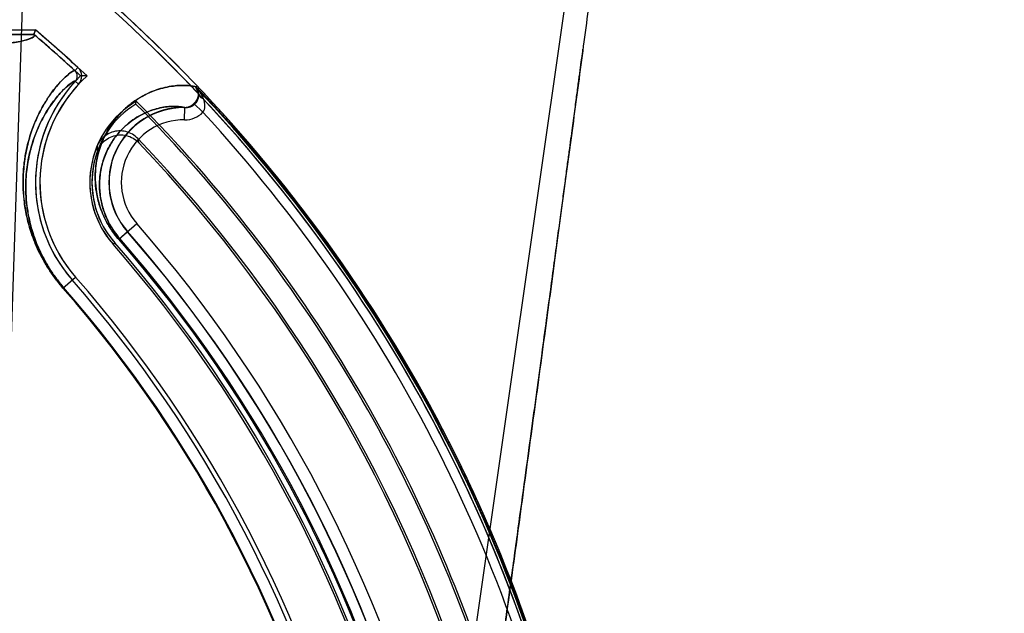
# Model space of a CAD drawing. Header units: millimetres. Extents: x 0 to 297, y 0 to 210.
# Tile 483 of 499: x 242.81 to 243.086, y 160.154 to 160.321. Entities that reach past the tile are written whole.
import ezdxf

# ---------------------------------------------------------------- set-up
doc = ezdxf.new("R2010")
doc.units = ezdxf.units.MM
doc.header["$LTSCALE"] = 16.335
doc.layers.get('0').update_dxf_attribs({"linetype": 'CONTINUOUS'})
for name, color, linetype in [('AXES_REF', 7, 'CONTINUOUS'), ('INTFCLR_1', 7, 'CONTINUOUS'), ('INTFCLR_144815', 7, 'CONTINUOUS'), ('INTFCLR_72935', 7, 'CONTINUOUS')]:
    doc.layers.add(name, color=color, linetype=linetype)

msp = doc.modelspace()

# ---------------------------------------------------------------- linework, layer by layer
at = {"color": 7, "linetype": 'Continuous'}
for radius in [6.787079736, 6.7865, 6.743039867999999]:
    msp.add_circle((241.4889109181, 154.7114647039), radius, dxfattribs=at)
for radius, start, end in [(6.72, 278.2771290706, 261.7228709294), (6.874, 113.0826918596, 346.8308908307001)]:
    msp.add_arc((241.4889109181, 154.7114647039), radius, start, end, dxfattribs=at)
at = {"layer": 'AXES_REF', "color": 9, "linetype": 'Continuous'}
msp.add_arc((241.4889109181, 154.7114647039), 6.191158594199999, 94.4118118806, 85.5881881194, dxfattribs=at)
at = {"layer": 'INTFCLR_1', "color": 6, "linetype": 'Continuous'}
for p, q in [((242.2922943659, 160.3169242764), (242.8139188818, 160.3169242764)), ((242.6731293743, 160.3181585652), (242.8143726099, 160.3181585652)), ((242.8139188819, 160.3169242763), (242.81437261, 160.3181585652)), ((242.8426026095, 160.2973561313), (242.8426995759, 160.2981279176))]:
    msp.add_line(p, q, dxfattribs=at)
at = {"layer": 'INTFCLR_1', "color": 9, "linetype": 'Continuous'}
for p, q in [((242.8254687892, 160.3067067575), (242.8263041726, 160.3076153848)), ((242.8255844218, 160.3037292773), (242.8264876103, 160.3028880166)), ((242.8591665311, 160.3022627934), (242.8594162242, 160.3022627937)), ((242.8588976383, 160.2974773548), (242.8613996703, 160.2950355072)), ((242.8562685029, 160.2929099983), (242.8563116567, 160.2964091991)), ((242.8377531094, 160.2593508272), (242.8428321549, 160.2637917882)), ((242.8361759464, 160.2579718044), (242.836636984, 160.2583749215)), ((242.8221107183, 160.245673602), (242.8256365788, 160.2487565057))]:
    msp.add_line(p, q, dxfattribs=at)
at = {"layer": 'INTFCLR_1', "color": 6, "linetype": 'Continuous'}
for centre, radius, start, end in [((242.5531066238, 160.0104647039), 0.4221840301, 16.9630954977, 50.6004938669), ((242.5531066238, 160.0104647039), 0.423418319, 16.9630954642, 50.66033312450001), ((242.5531066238, 160.0104647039), 0.402418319, 47.4048594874, 49.6005726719), ((242.5531066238, 160.0104647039), 0.4036526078, 47.4048661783, 49.66507497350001), ((242.8240475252, 160.3051605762), 0.002100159, 317.0367077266, 47.40921468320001), ((242.8240475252, 160.3051605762), 0.0033344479, 317.0359018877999, 47.40921865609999), ((242.8560519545, 160.2753507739), 0.0416366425, 137.0331414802, 221.1654492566), ((242.8560519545, 160.2753507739), 0.0404023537, 137.0331411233, 221.1654492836), ((242.8560519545, 160.2753507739), 0.0264023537, 120.3796132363, 221.1654492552), ((242.8560519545, 160.2753507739), 0.025789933, 121.43264916, 221.1654492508), ((242.5531066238, 160.0104647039), 0.4075716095, 16.9630954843, 44.741095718), ((242.5531066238, 160.0104647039), 0.4081840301, 16.9630953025, 44.8084638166), ((242.5531066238, 160.0104647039), 0.4195535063, 10.8985890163, 42.7086480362), ((242.5531066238, 160.0104647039), 0.376628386, 13.9313763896, 41.16544924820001), ((242.5531066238, 160.0104647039), 0.3760159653, 13.9313766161, 41.16544924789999), ((242.5531066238, 160.0104647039), 0.3607816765, 13.9313763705, 41.1654492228), ((242.5531066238, 160.0104647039), 0.3620159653, 13.9313761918, 41.1654492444)]:
    msp.add_arc(centre, radius, start, end, dxfattribs=at)
at = {"layer": 'INTFCLR_1', "color": 9, "linetype": 'Continuous'}
for centre, radius, start, end in [((242.5531066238, 160.0104647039), 0.4230504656, 4.2349584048, 43.61014177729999), ((242.8560519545, 160.2753507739), 0.0210600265, 89.29343788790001, 221.165449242), ((242.856360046, 160.2999464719), 0.007036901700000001, 269.2546319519, 315.7407849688), ((242.8560519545, 160.2753507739), 0.0175605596, 89.29343784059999, 221.1654491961), ((242.5531066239, 160.0104647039), 0.3848577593, 13.9313763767, 41.1654492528), ((242.5531066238, 160.0104647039), 0.3813582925, 13.931376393, 41.1654492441), ((242.5531066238, 160.0104647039), 0.3781109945, 13.9313770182, 41.165449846), ((242.5531066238, 160.0104647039), 0.3784849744, 13.9313763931, 41.1654492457), ((242.5531066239, 160.0104647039), 0.3573323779, 13.9313770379, 41.16544983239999), ((242.5531066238, 160.0104647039), 0.3575673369, 13.9313763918, 41.1654492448)]:
    msp.add_arc(centre, radius, start, end, dxfattribs=at)
at = {"layer": 'INTFCLR_1', "color": 6, "linetype": 'Continuous'}
msp.add_open_spline([(242.2922943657, 160.3169242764), (242.2915818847, 160.3163179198), (242.2950526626, 160.3150240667), (242.2973324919, 160.314757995), (242.3011825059, 160.3141225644), (242.3054956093, 160.3136598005), (242.3108147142, 160.3131445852), (242.3169579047, 160.3126575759), (242.3240586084, 160.3121699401), (242.3319856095, 160.3116996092), (242.3407132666, 160.3112457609), (242.350209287, 160.3108109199), (242.3604364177, 160.3103966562), (242.3713609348, 160.3100044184), (242.382939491, 160.3096357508), (242.3951304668, 160.3092920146), (242.4078806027, 160.3089746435), (242.4211496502, 160.3086845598), (242.4348939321, 160.3084227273), (242.4490603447, 160.3081901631), (242.4635894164, 160.3079877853), (242.4784337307, 160.3078161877), (242.4935473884, 160.3076758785), (242.5088783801, 160.3075673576), (242.5243683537, 160.307491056), (242.5399547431, 160.3074472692), (242.5555723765, 160.3074361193), (242.5711661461, 160.30745755), (242.5866845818, 160.3075113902), (242.6020813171, 160.3075974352), (242.6173029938, 160.3077153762), (242.6322961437, 160.3078648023), (242.6470029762, 160.3080451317), (242.6613660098, 160.3082556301), (242.6753315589, 160.308495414), (242.6888560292, 160.3087636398), (242.701887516, 160.3090592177), (242.7143810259, 160.3093810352), (242.7262926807, 160.3097278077), (242.7375919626, 160.3100985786), (242.7482309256, 160.3104917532), (242.7581780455, 160.3109060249), (242.7673934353, 160.3113395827), (242.7758486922, 160.3117909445), (242.7835104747, 160.3122582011), (242.7903467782, 160.3127383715), (242.7962487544, 160.3132235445), (242.8011169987, 160.3136942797), (242.8049366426, 160.3141440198), (242.8077478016, 160.3145271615), (242.8099433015, 160.3149290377), (242.8116900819, 160.3152291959), (242.8146624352, 160.3162914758), (242.8139188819, 160.3169242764)], degree=3, knots=[0, 0, 0, 0, 0.005364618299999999, 0.0105103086, 0.0174735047, 0.0261349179, 0.0359631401, 0.0479194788, 0.0615367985, 0.0767520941, 0.0934596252, 0.1116466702, 0.1312601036, 0.1521500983, 0.1743285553, 0.197685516, 0.2220813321, 0.2474609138, 0.273788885, 0.3009058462, 0.3287025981, 0.3571072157, 0.3860294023, 0.4153686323, 0.4450179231, 0.4748505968, 0.5047419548, 0.5345700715, 0.5642659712, 0.5937258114, 0.6228569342, 0.6515502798, 0.6797013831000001, 0.707192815, 0.7339173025, 0.7597921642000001, 0.7847578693, 0.8086595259, 0.8314541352, 0.8530886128, 0.8734848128, 0.8924998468, 0.9101750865, 0.9263842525, 0.9410518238, 0.9541875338, 0.9656850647, 0.9749912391, 0.9822753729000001, 0.9876216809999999, 0.9915377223, 0.9944014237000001, 1, 1, 1, 1], dxfattribs=at)
at = {"layer": 'INTFCLR_1', "color": 9, "linetype": 'Continuous'}
for points, knots in [([(242.8254688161, 160.3067067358), (242.8253958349, 160.3067738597), (242.8250250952, 160.306685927), (242.8241369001, 160.3061342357), (242.8228455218, 160.3050471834), (242.8213317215, 160.3035093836), (242.8198448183, 160.3017814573), (242.8182267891, 160.2996102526), (242.8165371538, 160.2969404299), (242.8148550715, 160.2937152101), (242.8132738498, 160.2898490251), (242.8121900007, 160.2861429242), (242.8116060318, 160.2832550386), (242.8113236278, 160.2814258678), (242.8110825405, 160.2794334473), (242.8109000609, 160.276767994), (242.8109175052, 160.2733398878), (242.811177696, 160.270288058), (242.8115713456, 160.267672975), (242.8121471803, 160.2647720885), (242.8129915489, 160.2617434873), (242.8139828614, 160.2590464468), (242.8146684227, 160.2574052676), (242.8154506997, 160.2556822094), (242.8163397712, 160.253948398), (242.8173413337, 160.2522104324), (242.8184569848, 160.2504189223), (242.8200082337, 160.2481990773), (242.8213840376, 160.2465046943), (242.8221107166, 160.2456736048)], [0, 0, 0, 0, 0.0043487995, 0.0136035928, 0.04878972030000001, 0.0757239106, 0.1088987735, 0.1484675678, 0.1944556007, 0.2472995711, 0.3078051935, 0.3773692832, 0.41627962, 0.4369550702, 0.4585302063, 0.5042876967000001, 0.5540248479, 0.6087443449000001, 0.6384498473, 0.6699745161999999, 0.7384164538, 0.776051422, 0.7959419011, 0.8164110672, 0.8590356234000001, 0.8813281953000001, 0.9043733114, 0.9515813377, 1, 1, 1, 1]), ([(242.8255844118, 160.3037292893), (242.8255137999, 160.3037949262), (242.8251583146, 160.3037239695), (242.8243004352, 160.3032052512), (242.8230688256, 160.3021859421), (242.8216225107, 160.3007336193), (242.8202042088, 160.2991011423), (242.818660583, 160.2970468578), (242.8170485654, 160.2945185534), (242.8154431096, 160.29146181), (242.8139328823, 160.2877951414), (242.812896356, 160.2842784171), (242.8123367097, 160.2815371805), (242.8120654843, 160.2798004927), (242.8118288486, 160.2778717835), (242.8117263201, 160.2763782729), (242.8116934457, 160.2753507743)], [0, 0, 0, 0, 0.008799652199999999, 0.0271536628, 0.09670637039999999, 0.1498906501, 0.2153965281, 0.2935349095, 0.3843625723, 0.4887483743, 0.6082902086, 0.7457545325, 0.8226554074, 0.8635204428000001, 0.9061657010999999, 1, 1, 1, 1]), ([(242.8591665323, 160.3022627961), (242.858805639, 160.3023421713), (242.8579243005, 160.3024846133), (242.8564140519, 160.3025984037), (242.8545606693, 160.3025750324), (242.8516039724, 160.3022661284), (242.8474346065, 160.3011750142), (242.8432507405, 160.2990237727), (242.8399050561, 160.2964566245), (242.8378409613, 160.2943800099), (242.8362757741, 160.2924271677), (242.8351338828, 160.2907563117), (242.8340722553, 160.2889001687), (242.8331149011, 160.2868409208), (242.8322926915, 160.2845576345), (242.8316450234, 160.282021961), (242.8313051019, 160.2797232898), (242.8311772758, 160.2777305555), (242.8311675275, 160.2754867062), (242.8313933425, 160.2730924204), (242.8319019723, 160.2705709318), (242.8324949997, 160.2684849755), (242.8333324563, 160.2662724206), (242.8342591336, 160.2643770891), (242.8351652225, 160.2628276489), (242.8362150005, 160.2612313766), (242.8371106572, 160.2600855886), (242.8377531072, 160.25935083)], [0, 0, 0, 0, 0.0179066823, 0.0431945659, 0.07330778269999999, 0.1076000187, 0.187073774, 0.2806102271, 0.333366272, 0.3909733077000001, 0.4219757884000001, 0.4545546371, 0.4889404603, 0.5254819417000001, 0.5644635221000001, 0.6063746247, 0.6521036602, 0.6768306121, 0.7030907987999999, 0.7607882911, 0.7929497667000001, 0.8276503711, 0.865757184, 0.9074475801, 0.9297120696, 0.9527027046, 1, 1, 1, 1]), ([(242.8601011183, 160.3002582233), (242.8600947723, 160.3000353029), (242.8599852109, 160.2990163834), (242.8594564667, 160.2980491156), (242.8588976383, 160.2974773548)], [0, 0, 0, 0, 0.2181012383, 1, 1, 1, 1]), ([(242.8563116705, 160.2964092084), (242.8565512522, 160.2964058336), (242.8574993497, 160.2964808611), (242.8584023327, 160.2969716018), (242.8588976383, 160.2974773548)], [0, 0, 0, 0, 0.2528818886, 1, 1, 1, 1]), ([(242.8613996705, 160.2950355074), (242.8618006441, 160.295494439), (242.8621427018, 160.2968917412), (242.8618213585, 160.2981753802), (242.8615806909, 160.2988323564)], [0, 0, 0, 0, 0.4655310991, 1, 1, 1, 1]), ([(242.8563116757, 160.2964092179), (242.8551324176, 160.2966683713), (242.8532957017, 160.2967586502), (242.8500914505, 160.2964769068), (242.8465037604, 160.2955835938), (242.8428954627, 160.2937757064), (242.8400003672, 160.2915961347), (242.8382097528, 160.2898243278), (242.8368492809, 160.2881533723), (242.8358550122, 160.28672088), (242.8349290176, 160.2851270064), (242.8340921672, 160.2833562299), (242.8333712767, 160.2813899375), (242.8326747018, 160.2787220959), (242.8324296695, 160.2766632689), (242.8323885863, 160.2753507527)], [0, 0, 0, 0, 0.1007945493, 0.1513196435, 0.2685821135, 0.4068797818, 0.485004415, 0.5704006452, 0.6163937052, 0.6647496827, 0.7158130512, 0.770104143, 0.8280483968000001, 0.8903764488, 1, 1, 1, 1]), ([(242.8116934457, 160.2753507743), (242.8116601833, 160.2743111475), (242.8116714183, 160.2720835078), (242.8119120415, 160.2692211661), (242.8122834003, 160.2667363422), (242.8128278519, 160.2639796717), (242.8136278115, 160.2611013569), (242.8147207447, 160.2581217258), (242.8157645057, 160.2557241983), (242.8168051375, 160.253692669), (242.817756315, 160.2520407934), (242.8188160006, 160.2503380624), (242.8202897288, 160.2482282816), (242.8215970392, 160.2466180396), (242.8222875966, 160.2458282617)], [0, 0, 0, 0, 0.0971929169, 0.2079428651, 0.2680693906, 0.3318806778, 0.4704266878, 0.5466146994, 0.6283116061, 0.7146055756, 0.7597379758, 0.8063943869, 0.9019712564, 1, 1, 1, 1]), ([(242.8323885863, 160.2753507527), (242.8323436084, 160.2739138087), (242.8324724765, 160.2718900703), (242.8329858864, 160.2693085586), (242.833494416, 160.2675032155), (242.8342151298, 160.2655880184), (242.835194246, 160.2635781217), (242.8364591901, 160.2615378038), (242.8374787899, 160.2602327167), (242.8380346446, 160.2595969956)], [0, 0, 0, 0, 0.2518952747, 0.3524427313, 0.4609477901, 0.5801229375, 0.7105232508, 0.8520389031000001, 1, 1, 1, 1])]:
    msp.add_open_spline(points, degree=3, knots=knots, dxfattribs=at)
for points in [[(242.8615806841, 160.2988323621), (242.8611034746, 160.3000974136), (242.8603271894, 160.3012636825), (242.8594162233, 160.3022627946)], [(242.8594162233, 160.3022627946), (242.8598508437, 160.3017182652), (242.8600869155, 160.3009838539), (242.8600987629, 160.3002872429)], [(242.8600987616, 160.3002872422), (242.8600308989, 160.3008324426), (242.8598941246, 160.3014302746), (242.8595162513, 160.3018290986)], [(242.8601032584, 160.3002592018), (242.8602251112, 160.2997284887), (242.8606633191, 160.2992206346), (242.861170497, 160.299022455)]]:
    msp.add_open_spline(points, degree=3, dxfattribs=at)
at = {"layer": 'INTFCLR_144815', "color": 9, "linetype": 'Continuous'}
for p, q in [((242.8180583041, 160.5483959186), (242.7999402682, 160.0032203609)), ((242.9949213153, 160.5483959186), (242.8679799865, 159.660842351))]:
    msp.add_line(p, q, dxfattribs=at)
at = {"layer": 'INTFCLR_144815', "color": 7, "linetype": 'Continuous'}
for points, knots in [([(242.9949213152, 160.5483959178), (242.995276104, 160.5484029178), (242.9953953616, 160.5472639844), (242.9955093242, 160.5463002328), (242.9955385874, 160.5450415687), (242.9955384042, 160.5438481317), (242.9955129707, 160.5426017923), (242.9954698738, 160.5413239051), (242.9954036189, 160.5398405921), (242.99532658, 160.538426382), (242.9952423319, 160.5370496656), (242.9951652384, 160.5358804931), (242.9950794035, 160.5346558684), (242.9949844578, 160.5333681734), (242.9948718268, 160.531911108), (242.9947379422, 160.5302555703), (242.9945866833, 160.5284625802), (242.9944160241, 160.5265130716), (242.9942233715, 160.5243850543), (242.9940071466, 160.5220717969), (242.9937641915, 160.5195455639), (242.993488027, 160.5167482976), (242.9931749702, 160.5136573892), (242.9928262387, 160.5102939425), (242.9924363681, 160.5066124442), (242.9919835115, 160.5024222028), (242.9914815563, 160.4978693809), (242.9909227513, 160.4928902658), (242.9902961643, 160.4873972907), (242.9895667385, 160.4811053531), (242.98874362, 160.4741149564), (242.9878061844, 160.466266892), (242.9867438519, 160.457494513), (242.985515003, 160.4474802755), (242.9841187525, 160.4362425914), (242.9825240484, 160.4235568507), (242.9807145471, 160.4093185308), (242.978713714, 160.3937335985), (242.9765233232, 160.3768264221), (242.9741812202, 160.3588946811), (242.9716691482, 160.3398015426), (242.9690248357, 160.3198341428), (242.9662551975, 160.2990423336), (242.9633774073, 160.2775508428), (242.9603700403, 160.2551967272), (242.957213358, 160.2318334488), (242.9539289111, 160.2076214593), (242.9505607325, 160.1828830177), (242.9471221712, 160.1577114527), (242.9435836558, 160.1318878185), (242.9398925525, 160.1050290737), (242.9373757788, 160.0867667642), (242.9360852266, 160.0774146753)], [0, 0, 0, 0, 0.002241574, 0.0047132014, 0.0072224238, 0.0098766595, 0.0123398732, 0.0150736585, 0.0179599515, 0.0217167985, 0.0240207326, 0.0266725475, 0.029118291, 0.0317754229, 0.0348287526, 0.0383497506, 0.0422672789, 0.04619496, 0.0507115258, 0.0557645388, 0.0608710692, 0.06674290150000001, 0.0735202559, 0.0804956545, 0.0881030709, 0.09690564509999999, 0.1071187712, 0.1170366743, 0.1285552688, 0.1420419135, 0.1570478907, 0.1730174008, 0.1919691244, 0.2128662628, 0.236750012, 0.2635013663, 0.293630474, 0.3274143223, 0.3627565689, 0.4013226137, 0.4416480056, 0.4844039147, 0.5285543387, 0.5741462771, 0.6213734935, 0.6710334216, 0.7230689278, 0.7757171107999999, 0.8287434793, 0.8835499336, 0.9403646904, 1, 1, 1, 1]), ([(242.9360852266, 160.077414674), (242.9372611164, 160.0859329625), (242.9394657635, 160.1019304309), (242.9425698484, 160.124500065), (242.945298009, 160.1443831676), (242.9477099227, 160.1619992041), (242.9498577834, 160.1777188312), (242.9517738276, 160.1917688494), (242.9535053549, 160.2044882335), (242.9550902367, 160.2161509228), (242.9565368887, 160.2268155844), (242.9578374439, 160.2364196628), (242.9589875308, 160.2449259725), (242.9600129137, 160.252520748), (242.9609281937, 160.2593092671), (242.9617423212, 160.2653559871), (242.9624681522, 160.2707534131), (242.9631195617, 160.2756027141), (242.9637001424, 160.2799290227), (242.964227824, 160.2838646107), (242.964698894, 160.287380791), (242.9651203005, 160.2905285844), (242.9655020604, 160.2933820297), (242.9658484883, 160.295972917), (242.9661645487, 160.2983380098), (242.9664494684, 160.3004710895), (242.966710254, 160.3024243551), (242.9669492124, 160.304214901), (242.9671674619, 160.3058508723), (242.9673746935, 160.3074047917), (242.9675684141, 160.3088579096), (242.9678072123, 160.3106497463), (242.9679762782, 160.3119188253), (242.9680921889, 160.3127894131)], [0, 0, 0, 0, 0.1086009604, 0.2039477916, 0.2877238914, 0.3620651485, 0.4285031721, 0.4880977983, 0.5411506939, 0.5906228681, 0.6367442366, 0.6770723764, 0.71302358, 0.7451511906, 0.7738599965, 0.7995341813, 0.8222066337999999, 0.8426397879, 0.8613279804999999, 0.8773350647, 0.892788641, 0.9061319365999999, 0.9174444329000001, 0.9291470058, 0.9391444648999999, 0.9475796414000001, 0.9563257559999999, 0.9640319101, 0.9703936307, 0.9771701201, 0.9838307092, 0.9889079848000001, 1, 1, 1, 1])]:
    msp.add_open_spline(points, degree=3, knots=knots, dxfattribs=at)
at = {"layer": 'INTFCLR_72935', "color": 6, "linetype": 'Continuous'}
for p, q in [((242.8139188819, 160.3169242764), (242.2922943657, 160.3169242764)), ((242.6463218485, 160.3181585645), (242.8143726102, 160.3181585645)), ((242.8143726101, 160.3181585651), (242.8139188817, 160.3169242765)), ((242.8591665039, 160.3022627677), (242.8592045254, 160.3022627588)), ((242.8560519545, 160.2963507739), (242.8565591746, 160.2963507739))]:
    msp.add_line(p, q, dxfattribs=at)
at = {"layer": 'INTFCLR_72935', "color": 9, "linetype": 'Continuous'}
for p, q in [((242.8565591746, 160.2963507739), (242.8566483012, 160.2963507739)), ((242.8377531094, 160.2593508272), (242.8402429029, 160.261527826)), ((242.836636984, 160.2583749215), (242.8361759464, 160.2579718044)), ((242.8221107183, 160.245673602), (242.8256365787, 160.2487565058))]:
    msp.add_line(p, q, dxfattribs=at)
at = {"layer": 'INTFCLR_72935', "color": 6, "linetype": 'Continuous'}
for centre, radius, start, end in [((242.5531066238, 160.0104647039), 0.4221840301, 16.8240833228, 50.6004938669), ((242.5531066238, 160.0104647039), 0.423418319, 16.876440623, 50.6603330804), ((242.5531066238, 160.0104647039), 0.402418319, 47.0962659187, 49.6005727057), ((242.5531066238, 160.0104647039), 0.4036526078, 46.90880382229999, 49.66507497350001), ((242.8560519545, 160.2753507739), 0.0416366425, 134.1308575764, 221.1654492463), ((242.8560519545, 160.2753507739), 0.0404023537, 132.2886710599, 221.1654492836), ((242.8281585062, 160.2032625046), 0.1019789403, 89.6021765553, 90.6169807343), ((242.5531066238, 160.0104647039), 0.4228972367, 9.9390037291, 43.6299210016), ((242.8560519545, 160.2753507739), 0.021, 89.99999995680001, 221.1654493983), ((242.5531066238, 160.0104647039), 0.4011840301, 15.8953234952, 43.69894359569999), ((242.5531066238, 160.0104647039), 0.4005716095, 15.8671093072, 43.5585188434), ((242.8560519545, 160.2753507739), 0.0264023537, 157.4146280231, 221.1654492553), ((242.8560519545, 160.2753507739), 0.025789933, 160.3078697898, 221.1654491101), ((242.5531066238, 160.0104647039), 0.381418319, 13.931376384, 41.1654492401), ((242.5531066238, 160.0104647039), 0.376628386, 13.9313763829, 41.16544925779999), ((242.5531066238, 160.0104647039), 0.3760159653, 13.9313766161, 41.16544924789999), ((242.5531066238, 160.0104647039), 0.3607816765, 13.9313763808, 41.1654492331), ((242.5531066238, 160.0104647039), 0.3620159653, 13.9313761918, 41.1654492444)]:
    msp.add_arc(centre, radius, start, end, dxfattribs=at)
at = {"layer": 'INTFCLR_72935', "color": 9, "linetype": 'Continuous'}
for centre, radius, start, end in [((242.8908231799, 160.2969042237), 0.0485623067, 191.0093172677, 192.3753013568), ((242.8900226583, 160.2886207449), 0.0584321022, 183.0704939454, 184.495192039), ((242.5531066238, 160.0104647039), 0.3781109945, 13.9313770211, 41.16544983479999), ((242.5531066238, 160.0104647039), 0.3784849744, 13.9313763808, 41.1654492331), ((242.5531066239, 160.0104647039), 0.3573323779, 13.9313770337, 41.16544984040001), ((242.5531066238, 160.0104647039), 0.3575673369, 13.9313763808, 41.1654492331)]:
    msp.add_arc(centre, radius, start, end, dxfattribs=at)
at = {"layer": 'INTFCLR_72935', "color": 6, "linetype": 'Continuous'}
for points, knots in [([(242.8139188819, 160.3169242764), (242.8146313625, 160.3163179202), (242.8111605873, 160.3150240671), (242.8088807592, 160.3147579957), (242.8050307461, 160.3141225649), (242.8007176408, 160.3136598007), (242.7953985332, 160.3131445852), (242.7892553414, 160.3126575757), (242.7821546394, 160.3121699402), (242.7742276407, 160.3116996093), (242.7654999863, 160.3112457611), (242.7560039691, 160.3108109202), (242.7457768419, 160.3103966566), (242.7348523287, 160.3100044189), (242.7232737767, 160.3096357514), (242.7110828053, 160.3092920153), (242.698332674, 160.3089746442), (242.6850636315, 160.3086845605), (242.6713193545, 160.3084227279), (242.657152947, 160.3081901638), (242.6426238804, 160.3079877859), (242.6277795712, 160.3078161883), (242.6126659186, 160.307675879), (242.597334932, 160.307567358), (242.5818449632, 160.3074910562), (242.5662585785, 160.3074472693), (242.5506409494, 160.3074361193), (242.5350471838, 160.3074575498), (242.5195287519, 160.3075113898), (242.50413202, 160.3075974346), (242.4889103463, 160.3077153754), (242.473917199, 160.3078648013), (242.4592103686, 160.3080451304), (242.4448473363, 160.3082556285), (242.4308817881, 160.3084954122), (242.4173573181, 160.3087636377), (242.4043258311, 160.3090592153), (242.3918323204, 160.3093810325), (242.3799206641, 160.3097278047), (242.3686213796, 160.3100985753), (242.3579824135, 160.3104917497), (242.34803529, 160.310906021), (242.3388198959, 160.3113395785), (242.3303646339, 160.31179094), (242.3227028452, 160.3122581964), (242.3158665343, 160.3127383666), (242.3099645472, 160.3132235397), (242.3050962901, 160.3136942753), (242.3012766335, 160.3141440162), (242.2984654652, 160.3145271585), (242.2962699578, 160.3149290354), (242.2945231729, 160.3152291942), (242.2915508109, 160.3162914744), (242.2922943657, 160.3169242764)], [0, 0, 0, 0, 0.005364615, 0.0105103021, 0.0174734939, 0.0261349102, 0.035963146, 0.0479194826, 0.0615367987, 0.0767520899, 0.0934596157, 0.1116466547, 0.1312600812, 0.1521500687, 0.1743285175, 0.1976854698, 0.2220812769, 0.2474608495, 0.2737888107, 0.3009057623, 0.3287025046, 0.3571071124, 0.3860292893, 0.4153685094, 0.445017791, 0.474850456, 0.5047418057, 0.5345699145, 0.5642658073, 0.5937256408, 0.6228567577, 0.6515500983, 0.6797011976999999, 0.7071926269, 0.7339171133, 0.7597919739, 0.7847576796, 0.8086593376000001, 0.8314539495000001, 0.8530884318, 0.8734846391, 0.8924996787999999, 0.9101749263, 0.9263841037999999, 0.941051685, 0.9541874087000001, 0.965684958, 0.9749911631, 0.9822753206, 0.9876216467, 0.9915377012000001, 0.9944014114, 1, 1, 1, 1]), ([(242.8255844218, 160.3037292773), (242.8259459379, 160.3041174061), (242.8263846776, 160.3052389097), (242.8258702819, 160.3063376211), (242.8254688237, 160.3067067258)], [0, 0, 0, 0, 0.4930573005, 1, 1, 1, 1]), ([(242.8592045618, 160.3022627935), (242.8596150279, 160.3018322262), (242.8602197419, 160.3007419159), (242.8601940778, 160.298884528), (242.8591221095, 160.2969983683), (242.8575600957, 160.2963508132), (242.8566623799, 160.296350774)], [0, 0, 0, 0, 0.2220743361, 0.4418100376, 0.6648687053, 1, 1, 1, 1]), ([(242.8431546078, 160.2876303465), (242.8426961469, 160.2881101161), (242.8416406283, 160.2889422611), (242.8397826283, 160.2896923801), (242.8377976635, 160.2898902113), (242.8358431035, 160.2895235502), (242.8340671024, 160.2886214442), (242.8326101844, 160.2872539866), (242.8319282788, 160.2861010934), (242.8316744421, 160.2854908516)], [0, 0, 0, 0, 0.1441331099, 0.2873927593, 0.4296311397, 0.5715340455, 0.7135603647, 0.8564468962, 1, 1, 1, 1]), ([(242.8317702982, 160.284041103), (242.8320001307, 160.2846832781), (242.8326479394, 160.2859042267), (242.8340952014, 160.2873693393), (242.8358938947, 160.2883507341), (242.8378922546, 160.288770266), (242.8399304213, 160.2885958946), (242.8418394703, 160.2878406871), (242.842921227, 160.286988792), (242.8433892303, 160.2864966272)], [0, 0, 0, 0, 0.144283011, 0.2875918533, 0.4297619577, 0.5715389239, 0.7134555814, 0.8563321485, 1, 1, 1, 1])]:
    msp.add_open_spline(points, degree=3, knots=knots, dxfattribs=at)
at = {"layer": 'INTFCLR_72935', "color": 9, "linetype": 'Continuous'}
for points, knots in [([(242.8221107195, 160.2456736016), (242.8213888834, 160.2464991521), (242.8200244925, 160.2481786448), (242.8184836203, 160.2503795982), (242.817373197, 160.2521574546), (242.816374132, 160.2538853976), (242.815283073, 160.2560043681), (242.8141839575, 160.2585096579), (242.8130255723, 160.2616363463), (242.8121726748, 160.2646673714), (242.8115899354, 160.2675676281), (242.8111907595, 160.2701765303), (242.8109233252, 160.2732208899), (242.8108964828, 160.276641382), (242.8110707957, 160.2793020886), (242.8113056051, 160.2812933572), (242.8115831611, 160.2831281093), (242.8120119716, 160.2852803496), (242.8126434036, 160.2876948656), (242.8135602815, 160.2905446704), (242.8148339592, 160.2936708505), (242.8165167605, 160.2969046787), (242.8181995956, 160.2995698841), (242.8198087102, 160.3017358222), (242.8212914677, 160.3034653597), (242.8228133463, 160.3050181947), (242.8241196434, 160.3061215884), (242.8250190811, 160.3066836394), (242.8253950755, 160.3067745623), (242.8254688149, 160.3067067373)], [0, 0, 0, 0, 0.04809504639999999, 0.09480444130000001, 0.1177327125, 0.1400101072, 0.1823284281, 0.2221844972, 0.2599202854, 0.3285029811, 0.3599833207, 0.3896225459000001, 0.444218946, 0.4938451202, 0.5395034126, 0.5610557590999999, 0.5817683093, 0.620874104, 0.6572382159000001, 0.691163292, 0.7521164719, 0.8050229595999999, 0.8508547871, 0.8901840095, 0.9233355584, 0.9504662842, 0.9862062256, 0.9956059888, 1, 1, 1, 1]), ([(242.8222875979, 160.2458282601), (242.8216016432, 160.2466127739), (242.8203051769, 160.248208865), (242.8188413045, 160.2503006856), (242.8177865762, 160.2519904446), (242.8168377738, 160.2536327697), (242.8158018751, 160.2556467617), (242.8147587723, 160.2580279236), (242.8136600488, 160.2609995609), (242.81285199, 160.2638801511), (242.8123009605, 160.26663624), (242.8119243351, 160.2691151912), (242.8116736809, 160.2720075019), (242.8116526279, 160.2752569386), (242.8119085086, 160.2790755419), (242.8124925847, 160.2825756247), (242.8133300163, 160.2857511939), (242.8142065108, 160.288455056), (242.8154229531, 160.2914197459), (242.8170291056, 160.2944846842), (242.8186346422, 160.2970086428), (242.8201697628, 160.2990579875), (242.821584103, 160.3006920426), (242.8230381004, 160.3021586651), (242.8242838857, 160.303193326), (242.8251525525, 160.3037219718), (242.8255130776, 160.3037956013), (242.8255844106, 160.3037292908)], [0, 0, 0, 0, 0.0481183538, 0.09485002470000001, 0.117788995, 0.1400765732, 0.1824134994, 0.2222860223, 0.2600362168, 0.3286414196, 0.360130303, 0.3897763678, 0.4443818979, 0.4940120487, 0.5396698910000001, 0.6209820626, 0.6573356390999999, 0.6912476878, 0.7521688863, 0.8050380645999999, 0.850829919, 0.8901192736, 0.9232340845, 0.9503351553, 0.9860734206, 0.9955029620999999, 1, 1, 1, 1]), ([(242.8377531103, 160.2593508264), (242.8371047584, 160.2600923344), (242.8362010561, 160.2612496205), (242.8351449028, 160.2628601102), (242.8342364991, 160.2644194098), (242.8333094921, 160.2663246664), (242.8324733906, 160.2685494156), (242.8318833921, 160.2706468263), (242.8313818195, 160.2731741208), (242.8311173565, 160.2760752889), (242.8312161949, 160.2788040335), (242.8314626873, 160.2807892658), (242.8317840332, 160.2825786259), (242.8323196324, 160.2846443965), (242.8333858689, 160.2875742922), (242.8350280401, 160.290742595), (242.8370365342, 160.2934532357), (242.8387370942, 160.2952819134), (242.8404084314, 160.2968446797), (242.8432828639, 160.2990446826), (242.8474742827, 160.3011903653), (242.8516411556, 160.3022724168), (242.8545883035, 160.3025769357), (242.8567960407, 160.3025995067), (242.8583020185, 160.3024529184), (242.8591665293, 160.3022627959)], [0, 0, 0, 0, 0.0477374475, 0.0709702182, 0.0933080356, 0.1351621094, 0.1734814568, 0.2083464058, 0.2406377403, 0.2982563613, 0.3490722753, 0.3726486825, 0.3951661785, 0.4371462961, 0.4758856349, 0.5461020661, 0.6092293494, 0.6387391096, 0.6670418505, 0.7200399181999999, 0.8137261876, 0.8930377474, 0.9271711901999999, 0.957100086, 1, 1, 1, 1]), ([(242.8566343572, 160.296350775), (242.8572147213, 160.2963508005), (242.8584071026, 160.2966562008), (242.8596518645, 160.2978505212), (242.8602011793, 160.2993783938), (242.8600795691, 160.3009411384), (242.8595320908, 160.301876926), (242.8591665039, 160.3022627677)], [0, 0, 0, 0, 0.215631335, 0.4353427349, 0.6135173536, 0.8025114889, 1, 1, 1, 1]), ([(242.838034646, 160.2595969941), (242.8374736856, 160.260238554), (242.8364465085, 160.2615547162), (242.8351758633, 160.263610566), (242.8341953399, 160.2656332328), (242.8334758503, 160.2675590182), (242.8329699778, 160.2693741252), (242.8325425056, 160.2715603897), (242.8323224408, 160.2740689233), (242.8324335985, 160.2768277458), (242.8328155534, 160.2792778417), (242.8333949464, 160.2814647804), (242.8343294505, 160.2839870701), (242.8357628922, 160.2867091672), (242.8375108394, 160.2890319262), (242.838987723, 160.290594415), (242.840436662, 160.2919261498), (242.8429232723, 160.293793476), (242.8465375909, 160.2955958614), (242.8501241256, 160.2964830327), (242.8533969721, 160.2967634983), (242.8553152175, 160.2966663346), (242.8565591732, 160.2963507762)], [0, 0, 0, 0, 0.0479562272, 0.0937170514, 0.1357562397, 0.1742397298, 0.2092483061, 0.2416667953, 0.2994950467, 0.3504744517, 0.3966792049, 0.4387563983, 0.4775671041, 0.5478620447, 0.6109976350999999, 0.6404889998, 0.6687595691, 0.7216561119, 0.8150156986, 0.893887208, 0.9277826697, 1, 1, 1, 1])]:
    msp.add_open_spline(points, degree=3, knots=knots, dxfattribs=at)

doc.saveas('drawing.dxf')
